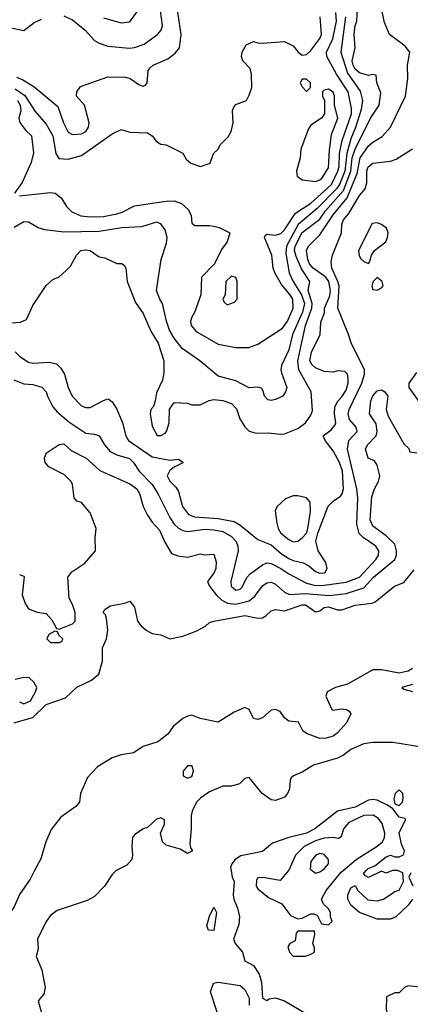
# Model space of a CAD drawing. Header units: inches. Extents: x 1793389 to 1900389, y 320802 to 470796.
# Tile 281 of 656: x 1840491 to 1842260, y 399394 to 403857. Entities that reach past the tile are written whole.
import ezdxf

# ---------------------------------------------------------------- set-up
doc = ezdxf.new("R2010")
doc.units = ezdxf.units.IN
doc.header["$MEASUREMENT"] = 0
doc.layers.add('B8349', color=7, linetype='Continuous')
doc.layers.add('B8440', color=7, linetype='Continuous')

msp = doc.modelspace()

# ---------------------------------------------------------------- linework, layer by layer
at = {"layer": 'B8349', "color": 2}
for points, elevation in [([(1840558.1, 400000), (1840538.3, 399961.7), (1840490, 399892.3), (1840464.8, 399835.2), (1840447.2, 399810), (1840439.5, 399790), (1840424.4, 399710), (1840394.3, 399645.7), (1840368.9, 399611.1), (1840322.4, 399577.6), (1840270, 399549.2), (1840248.9, 399511.1), (1840201.6, 399470), (1840150, 399355.3), (1840126.8, 399270), (1840106.8, 399250), (1840050, 399214), (1840024.4, 399155.6), (1840000, 399139.1)], 210), ([(1840928, 400000), (1840910, 399982), (1840874.8, 399930), (1840830, 399882.7), (1840796.1, 399863.9), (1840660.9, 399819.1), (1840630, 399797.2), (1840611, 399770), (1840570.8, 399690), (1840574, 399646), (1840564.7, 399610), (1840591.3, 399550), (1840605.5, 399470), (1840599.5, 399440.5), (1840574.8, 399410), (1840591.3, 399350)], 214), ([(1841448.4, 400000), (1841453.4, 399970), (1841461.6, 399950), (1841457.6, 399890), (1841460.4, 399870), (1841477.6, 399830), (1841486.7, 399790), (1841483.8, 399756.2), (1841459.1, 399690), (1841467.3, 399670), (1841499.1, 399630), (1841510.8, 399590.8), (1841550, 399570.6), (1841574.9, 399530), (1841586.4, 399493.6), (1841590, 399422), (1841610, 399411.3), (1841620.7, 399419.3), (1841650, 399423.8), (1841690, 399410.4), (1841790, 399350.5)], 218), ([(1841708.3, 400000), (1841670, 399955.3), (1841591.3, 399968.7), (1841570, 399968), (1841563.5, 399956.5), (1841561, 399930), (1841570, 399918), (1841618, 399878), (1841678, 399850), (1841716.9, 399796.9), (1841750, 399782), (1841770, 399784.7), (1841810, 399804.7), (1841823.6, 399803.6), (1841838, 399798), (1841858, 399758), (1841890, 399754), (1841906, 399770), (1841898, 399790), (1841898, 399810), (1841890, 399826), (1841867.3, 399847.3), (1841858, 399870), (1841879.3, 399910), (1841947.2, 399992.8), (1841955.5, 400000)], 222), ([(1841814.7, 400000), (1841830, 399987.7), (1841850, 399994), (1841858.8, 400000)], 226), ([(1842270.4, 399870), (1842250, 399843.7), (1842194.8, 399790), (1842170, 399779.3), (1842110, 399779.3), (1842030, 399809.5), (1841990, 399842.7), (1841977.2, 399870), (1841977.2, 399890), (1841990, 399922), (1842010, 399932), (1842022, 399910), (1842067.5, 399867.5), (1842110, 399862.8), (1842138, 399870), (1842190, 399904.7), (1842210, 399912), (1842228.7, 399950), (1842226, 399990), (1842201.4, 400000)], 218), ([(1842178.6, 400000), (1842150, 399988), (1842130, 399998), (1842070, 399968.7), (1842056.4, 399976.4), (1842050, 399986), (1842049, 399989), (1842059.5, 400000)], 218), ([(1842262, 399990), (1842254, 399970), (1842271.1, 399931.1)], 218), ([(1841388.7, 399350), (1841355.3, 399450), (1841368.7, 399490), (1841390, 399494.8), (1841490, 399479.3), (1841510, 399460.7), (1841530, 399422), (1841530.3, 399389.7)], 214), ([(1842330, 399468), (1842250, 399478), (1842234, 399470), (1842210, 399446), (1842190, 399446), (1842152.7, 399427.3), (1842151.3, 399370), (1842164.7, 399324.7), (1842191.6, 399311.6), (1842270, 399314)], 222)]:
    msp.add_lwpolyline(points, dxfattribs=dict(at, elevation=elevation))
for points, elevation in [([(1841370, 399728.7), (1841346, 399730), (1841338, 399750), (1841350, 399794), (1841370, 399834), (1841382, 399810)], 214), ([(1841826, 399726), (1841750, 399726), (1841743.6, 399716.4), (1841738, 399682), (1841714, 399670), (1841705.4, 399654.6), (1841712, 399630), (1841730, 399612), (1841787.3, 399612.7), (1841810, 399622), (1841826, 399630), (1841826, 399650), (1841818, 399670), (1841828, 399710)], 222)]:
    msp.add_lwpolyline(points, close=True, dxfattribs=dict(at, elevation=elevation))
at = {"layer": 'B8440', "color": 2}
for points, elevation in [([(1840470, 402350.7), (1840490.7, 402330), (1840530, 402303.8), (1840550, 402299.3), (1840625.2, 402305.2), (1840656.7, 402296.7), (1840677.6, 402277.6), (1840693.4, 402250), (1840710.6, 402190), (1840728, 402150), (1840770, 402107.3), (1840790, 402098.8), (1840810, 402098.8), (1840870, 402131.3), (1840890, 402138), (1840895.3, 402135.3), (1840910, 402124.7), (1840930, 402091.3), (1840956.3, 402030), (1840970.7, 401970), (1840982.8, 401950), (1841090, 401875.2), (1841170, 401860.5), (1841210, 401864.7), (1841230, 401852), (1841230, 401849), (1841190, 401829.2), (1841170, 401813.2), (1841158.8, 401790), (1841170, 401764.7), (1841198, 401738), (1841210, 401718), (1841227.7, 401650), (1841254.6, 401614.6), (1841283.1, 401603.1), (1841390, 401595.2), (1841461.8, 401581.8), (1841488, 401568), (1841570, 401501), (1841630, 401477.1), (1841676.1, 401436.1), (1841710, 401415.3), (1841730, 401406), (1841775.3, 401395.3), (1841800.9, 401380.9), (1841830, 401356.3), (1841850, 401348.5), (1841873.2, 401350), (1841883.7, 401370), (1841876.9, 401396.9), (1841842.7, 401450), (1841832.5, 401492.5), (1841841.1, 401530), (1841888.2, 401651.8), (1841910, 401674), (1841943.3, 401696.7), (1841951.5, 401708.5), (1841956.9, 401730), (1841952.1, 401810), (1841939.7, 401850), (1841910, 401902), (1841874, 401950), (1841865.2, 401970), (1841902, 401998), (1841919.2, 402020.8), (1841923, 402030), (1841916.9, 402070), (1841918.4, 402101.6), (1841931.5, 402128.5), (1841950, 402146.8), (1841970, 402178), (1841978, 402210), (1841978, 402230), (1841975.1, 402250), (1841962.7, 402262.7), (1841930, 402266), (1841910, 402259.3), (1841870, 402262.7), (1841830, 402279.3), (1841813.8, 402293.8), (1841805.6, 402310), (1841813, 402350), (1841852, 402430), (1841854.8, 402485.2), (1841871.8, 402528.2), (1841871.8, 402550), (1841895.4, 402604.6), (1841898.4, 402630), (1841890.8, 402670), (1841876.8, 402690), (1841819.7, 402730), (1841803.9, 402750), (1841795.4, 402770), (1841789.7, 402810.3), (1841799.3, 402830), (1841850, 402882), (1841910, 402972), (1841974, 403050), (1842019.6, 403160.4), (1842032.4, 403230), (1842070, 403284.4), (1842090, 403302.4), (1842132.8, 403327.2), (1842169.7, 403370), (1842238.7, 403510), (1842249.3, 403590), (1842247, 403650), (1842257.2, 403710), (1842236.1, 403736.1), (1842165.1, 403790), (1842143.5, 403843.5), (1842120.9, 403950)], 222), ([(1840430, 402480.7), (1840494, 402486), (1840522, 402498), (1840550, 402562), (1840610, 402652), (1840640.2, 402679.8), (1840670, 402692), (1840700.4, 402719.6), (1840720.4, 402739.6), (1840748, 402790), (1840768, 402810), (1840790, 402814), (1840810.5, 402810.5), (1840850, 402782), (1840876.9, 402776.9), (1840930, 402751.3), (1840951.1, 402751.1), (1840963.6, 402743.6), (1840971.1, 402731.1), (1840978, 402670), (1841014.8, 402574.8), (1841050, 402524.7), (1841085.1, 402445.1), (1841117.1, 402390), (1841143, 402310), (1841144, 402256), (1841137.3, 402222.7), (1841110, 402166), (1841104.7, 402130), (1841096, 402104), (1841084.7, 402090), (1841082, 402070), (1841090, 402014), (1841112.7, 401972.7), (1841130, 401972), (1841150, 401982), (1841155.3, 401990), (1841168, 402030), (1841168.4, 402091.6), (1841190, 402122), (1841250, 402118), (1841270, 402111.3), (1841308.4, 402111.6), (1841348.9, 402131.1), (1841370, 402134.8), (1841410, 402130.5), (1841450, 402117.3), (1841473.2, 402093.2), (1841487.3, 402047.3), (1841510, 402012), (1841530, 401992), (1841562, 401982), (1841616, 401984), (1841670, 401977.6), (1841690, 401979.5), (1841750, 402003.8), (1841785.2, 402030), (1841810, 402064.7), (1841816.2, 402083.8), (1841811.6, 402170), (1841755.4, 402270), (1841750.9, 402310), (1841785.3, 402470), (1841813.6, 402550), (1841815.8, 402570), (1841796.9, 402630), (1841805.2, 402670), (1841767.1, 402727.1), (1841743.1, 402783.1), (1841734.8, 402810), (1841738, 402830), (1841770, 402891.7), (1841850, 402953.4), (1841876, 402990), (1841956.7, 403083.3), (1841991.3, 403170), (1841996, 403230), (1842010, 403270.4), (1842079.3, 403410), (1842119.5, 403470), (1842126, 403526), (1842109, 403570), (1842106, 403606), (1842088.4, 403608.4), (1842070, 403603.7), (1842030, 403615.4), (1842010, 403633.3), (1842000.8, 403650), (1841996.4, 403670), (1842009.7, 403730), (1842006.3, 403790), (1842009.7, 403830), (1842018, 403850), (1842021.3, 403910)], 226), ([(1840475.9, 403595.9), (1840504.7, 403584.7), (1840554, 403554), (1840664, 403464), (1840688.7, 403388.7), (1840710, 403347.3), (1840730, 403336.3), (1840770, 403339.1), (1840790, 403350.8), (1840802, 403370), (1840805.1, 403390), (1840783.7, 403470), (1840748, 403510), (1840748.7, 403530), (1840765.6, 403554.4), (1840890, 403598), (1840970, 403596), (1840991.3, 403590), (1841030, 403562.8), (1841050, 403556), (1841060.4, 403559.6), (1841068.7, 403570), (1841072.9, 403627.1), (1841081.5, 403638.5), (1841095.3, 403650), (1841160.9, 403679.1), (1841194.8, 403705.2), (1841214, 403730), (1841222.7, 403790), (1841204.5, 403910)], 242), ([(1840490, 403058.8), (1840630, 403073.4), (1840650.6, 403070.6), (1840678, 403050), (1840702, 403010), (1840726.4, 402986.4), (1840768.1, 402968.1), (1840810, 402963), (1840870, 402964.4), (1840930, 402976.4), (1840955.2, 402984.8), (1841010, 403013.4), (1841154.6, 403034.6), (1841190, 403035.5), (1841223.4, 403023.4), (1841255.2, 402995.2), (1841266.8, 402970), (1841270, 402934), (1841283.6, 402923.6), (1841350, 402924.7), (1841370, 402921), (1841394.4, 402914.4), (1841442, 402890), (1841430.8, 402850), (1841404.7, 402815.3), (1841372.4, 402750), (1841314, 402690), (1841310.4, 402610), (1841282, 402530), (1841270, 402508), (1841264.9, 402490), (1841267.3, 402470), (1841290, 402443), (1841390, 402386.8), (1841470, 402371), (1841528.9, 402371.1), (1841570, 402386), (1841681.1, 402458.9), (1841704.2, 402490), (1841729.6, 402550), (1841727.6, 402590), (1841716.2, 402610), (1841676.2, 402656.2), (1841646.6, 402710), (1841639.5, 402730), (1841633, 402790), (1841599, 402870), (1841602, 402878), (1841610, 402884.7), (1841650, 402880.4), (1841672.9, 402887.1), (1841690, 402903.8), (1841740, 402980), (1841810, 403024.9), (1841902.7, 403110), (1841932.2, 403170), (1841937.3, 403190), (1841939.8, 403250), (1841951.7, 403310), (1841993.5, 403430), (1841993.7, 403453.7), (1841979.1, 403530), (1841926.3, 403610), (1841882.4, 403690), (1841879.7, 403710), (1841908.6, 403770), (1841925.1, 403850), (1841923.1, 403890)], 234), ([(1840690, 403874.9), (1840730, 403856.3), (1840786.8, 403810), (1840830, 403762.8), (1840850, 403750.7), (1840890, 403737.3), (1840988, 403728), (1841010, 403730.4), (1841054.3, 403745.7), (1841115.1, 403790), (1841131.1, 403808.9), (1841138, 403830), (1841123.5, 403930)], 246), ([(1840870, 403865.5), (1840950, 403843), (1840990, 403847.3), (1841024.1, 403895.9)], 250), ([(1840000, 403297.4), (1840050, 403327.2), (1840101.7, 403378.3), (1840145.1, 403434.9), (1840190, 403512.2), (1840232.3, 403570), (1840240.9, 403590), (1840238, 403650), (1840259.5, 403690), (1840290, 403733.4), (1840350, 403785.5), (1840370, 403796.4), (1840450, 403820.5), (1840510, 403807.3), (1840556.6, 403843.4), (1840590, 403859.1)], 246), ([(1841966.8, 403870), (1841946, 403710), (1841975.2, 403615.2), (1842033.5, 403533.5), (1842043.5, 403490), (1842036.8, 403450), (1842012.1, 403367.9), (1841990, 403316.3), (1841972.1, 403250), (1841963.7, 403170), (1841939.8, 403110), (1841926.2, 403090), (1841838.4, 403001.6), (1841752, 402928), (1841699.2, 402830), (1841696.4, 402796.4), (1841711.2, 402710), (1841729.8, 402670), (1841767.2, 402610), (1841780.3, 402570), (1841771.1, 402531.1), (1841726.2, 402430), (1841710, 402361), (1841676, 402290), (1841673.2, 402270), (1841676.5, 402256.5), (1841701.2, 402190), (1841695.3, 402170), (1841682, 402150), (1841650, 402134.8), (1841630, 402130.8), (1841614.4, 402134.4), (1841598.8, 402150), (1841593.7, 402173.7), (1841586, 402186), (1841570, 402190.7), (1841530, 402188), (1841470, 402220.5), (1841390, 402240.7), (1841306.8, 402310), (1841227.2, 402367.2), (1841190, 402414), (1841168.5, 402450), (1841154.9, 402490), (1841137.3, 402570), (1841124.9, 402590), (1841110.7, 402630), (1841130.8, 402770), (1841155.9, 402844.1), (1841159.1, 402870), (1841150, 402904.7), (1841130, 402931), (1841110, 402938.8), (1841042.7, 402917.3), (1840953.8, 402913.8), (1840850, 402896.9), (1840690, 402893.1), (1840603.7, 402903.7), (1840574, 402914), (1840530, 402938.8), (1840510, 402941), (1840465.2, 402914.8)], 230), ([(1840470, 403543.5), (1840513.5, 403513.5), (1840561.3, 403441.3), (1840610, 403383.8), (1840640.9, 403330), (1840654, 403250), (1840667.1, 403227.1), (1840710, 403224.9), (1840770, 403242), (1840910, 403338.8), (1840950, 403358.8), (1840990, 403346.8), (1841070, 403344.7), (1841090.7, 403330.7), (1841110, 403304.7), (1841130, 403292), (1841154, 403290), (1841230, 403251.3), (1841245.4, 403225.4), (1841266.4, 403206.4), (1841310, 403191.3), (1841352.9, 403207.1), (1841368.7, 403250), (1841389.3, 403270.7), (1841399, 403290), (1841434.2, 403325.8), (1841449.2, 403350), (1841458, 403390), (1841454.6, 403445.4), (1841460.2, 403459.8), (1841470, 403472), (1841518, 403490), (1841530, 403514), (1841542, 403550), (1841541.2, 403610), (1841535.1, 403635.1), (1841502, 403670), (1841495.3, 403690), (1841498, 403710), (1841516.4, 403743.6), (1841550, 403758), (1841570, 403751.3), (1841590.9, 403750.9), (1841690, 403757.3), (1841730, 403738), (1841751.3, 403710), (1841770, 403696), (1841790, 403698.8), (1841810, 403717.3), (1841850, 403771), (1841857.6, 403790), (1841852, 403870)], 238), ([(1840481.3, 403490), (1840492.9, 403470), (1840496, 403444), (1840486.8, 403410), (1840490.6, 403390.6), (1840516.8, 403356.8), (1840544.7, 403330), (1840553, 403253), (1840543.1, 403210), (1840501.1, 403118.9), (1840466.8, 403070)], 234), ([(1840464, 402224), (1840510, 402206), (1840550, 402202.8), (1840590.5, 402190.5), (1840611, 402170), (1840616, 402150), (1840641.4, 402101.4), (1840659.8, 402079.8), (1840713.8, 402033.8), (1840790, 401982.8), (1840830, 401978.8), (1840850, 401970.8), (1840874, 401930), (1840900.3, 401900.3), (1840930, 401883.8), (1840987.5, 401867.5), (1841006, 401850), (1841031, 401810), (1841090, 401750.7), (1841116, 401710), (1841170, 401600.5), (1841190, 401570.5), (1841210, 401552.7), (1841230, 401541.3), (1841250, 401536.5), (1841330, 401547), (1841370, 401544.9), (1841410, 401536.4), (1841450, 401514.9), (1841471.4, 401491.4), (1841478.7, 401470), (1841479.5, 401450), (1841446.4, 401310), (1841449, 401289), (1841470, 401270.6), (1841490, 401276.3), (1841496.6, 401283.4), (1841520.7, 401330), (1841534.8, 401345.2), (1841590, 401386), (1841610, 401394.9), (1841630, 401392.2), (1841674, 401370), (1841710, 401345.5), (1841790, 401302.6), (1841830, 401291.6), (1841870, 401293.6), (1841970, 401307.9), (1842029.4, 401330), (1842104.2, 401410), (1842115.6, 401430), (1842116.9, 401450), (1842103.6, 401470), (1842047, 401510), (1842028.6, 401528.6), (1842017.7, 401570), (1842022.3, 401690), (1842017.3, 401730), (1841975.6, 401910), (1841982, 401950), (1842019.3, 401990), (1842015.1, 402010), (1841984.2, 402044.2), (1841978.9, 402070), (1841982.6, 402090), (1842039.7, 402210), (1842051.8, 402250), (1842052, 402270), (1841991.5, 402391.5), (1841980.7, 402430), (1841931.1, 402550), (1841937.3, 402650), (1841932.4, 402670), (1841904.7, 402730), (1841901.2, 402758.8), (1841907, 402790), (1841947.6, 402890), (1841949.6, 402930), (1841957, 402950), (1841981.3, 402978.7), (1842030, 403060.7), (1842055.1, 403090), (1842063.3, 403116.7), (1842063.1, 403170), (1842069.8, 403190.2), (1842090, 403206.4), (1842170, 403216.3), (1842195.9, 403224.1), (1842270, 403271)], 218), ([(1842330, 402084), (1842255.3, 402190), (1842255.3, 402210), (1842290, 402258)], 214), ([(1840490, 401342), (1840510, 401334), (1840510.9, 401330.9), (1840502, 401250), (1840514.8, 401210), (1840530, 401186.8), (1840570, 401171.3), (1840610, 401166), (1840636.8, 401136.8), (1840658, 401098), (1840670, 401094), (1840730, 401118), (1840742, 401130), (1840742, 401170), (1840730, 401206), (1840714.6, 401234.6), (1840708.7, 401330), (1840726.3, 401353.7), (1840786.3, 401393.7), (1840834, 401450), (1840832.3, 401510), (1840837.2, 401550), (1840810, 401622), (1840770, 401668.7), (1840750, 401674), (1840737.2, 401690), (1840729.5, 401750), (1840723.3, 401763.3), (1840693.8, 401793.8), (1840622, 401830), (1840606, 401850), (1840602.7, 401870), (1840610, 401892), (1840670, 401931.3), (1840690, 401934.8), (1840723.8, 401903.8), (1840791, 401870), (1840853.4, 401813.4), (1840990, 401752.4), (1841020.7, 401730), (1841033, 401710), (1841050.4, 401650.4), (1841070, 401611), (1841090, 401579.1), (1841123.7, 401543.7), (1841148, 401488), (1841178, 401438), (1841206.4, 401426.4), (1841250, 401421), (1841310, 401436), (1841328, 401432), (1841370, 401434), (1841379.8, 401399.8), (1841378.8, 401370), (1841370, 401348.7), (1841342, 401310), (1841350.8, 401290), (1841380.5, 401250), (1841406.4, 401226.4), (1841431.7, 401211.7), (1841470, 401207.4), (1841530, 401222.4), (1841555.4, 401244.6), (1841590, 401290.7), (1841610, 401304.9), (1841630, 401307.7), (1841650, 401298), (1841690, 401261.6), (1841712, 401252), (1841784, 401256), (1841892.3, 401247.7), (1841970, 401256), (1842050, 401281.3), (1842093.6, 401330), (1842189.4, 401410), (1842198, 401430), (1842198, 401450), (1842190, 401479), (1842150, 401517.2), (1842090, 401561.2), (1842078, 401590), (1842085.6, 401694.4), (1842097.2, 401730), (1842115.9, 401764.1), (1842122, 401790), (1842110, 401838), (1842097.2, 401857.2), (1842068.7, 401870), (1842057.2, 401910), (1842066.6, 401930), (1842106, 401970), (1842109.6, 401990), (1842105.1, 402025.1), (1842075.3, 402070), (1842081.2, 402130), (1842090, 402151.3), (1842110, 402174.8), (1842130, 402178.8), (1842144.7, 402170), (1842158, 402150), (1842151, 402090), (1842159.8, 402059.8), (1842230, 401934), (1842252.7, 401912.7), (1842258, 401898), (1842290, 401894)], 214), ([(1840464, 400670), (1840550, 400694.6), (1840610, 400753.4), (1840697.6, 400782.4), (1840750, 400832), (1840816.3, 400863.7), (1840849.6, 400890), (1840866.3, 400950), (1840866, 401010), (1840883.7, 401050), (1840889.4, 401090), (1840883.2, 401143.2), (1840878.6, 401158.6), (1840868.7, 401170), (1840876.4, 401183.6), (1840900.4, 401199.6), (1840967.3, 401212.7), (1840990, 401222), (1841010, 401194), (1841024.7, 401130), (1841041, 401110), (1841062.8, 401090), (1841090, 401074.4), (1841130, 401068), (1841170.8, 401050.8), (1841230, 401063.1), (1841292.9, 401087.1), (1841332.4, 401107.6), (1841350, 401124.9), (1841370, 401130.7), (1841510, 401156.5), (1841570, 401144.9), (1841590, 401145.5), (1841605.8, 401154.2), (1841630, 401177.3), (1841650, 401184), (1841690, 401177.3), (1841770, 401204.4), (1841785.2, 401205.2), (1841830, 401173), (1841850, 401178), (1841870, 401192), (1841890, 401194.9), (1841930, 401181.6), (1841950, 401181.3), (1842010, 401203.7), (1842087.2, 401212.8), (1842101.2, 401218.8), (1842188.7, 401290), (1842230, 401306), (1842277.2, 401362.8)], 210), ([(1842270, 400916.2), (1842250, 400903.5), (1842210, 400895.4), (1842130.4, 400909.6), (1842090, 400909.5), (1841974.9, 400845.1), (1841921, 400830), (1841882.8, 400810), (1841877.3, 400790), (1841904.7, 400730), (1841910, 400726.8), (1841946.6, 400733.4), (1841970.5, 400730.5), (1841982.8, 400722.8), (1841991, 400710), (1841970.6, 400670), (1841930, 400624), (1841910, 400609.3), (1841879.1, 400600.9), (1841850, 400599.3), (1841790, 400621.2), (1841772.9, 400632.9), (1841752.9, 400672.9), (1841710, 400678), (1841690, 400693.2), (1841670, 400720.9), (1841650, 400729.6), (1841630, 400727), (1841590, 400692.7), (1841570, 400684.5), (1841549.7, 400689.7), (1841529.7, 400729.7), (1841510, 400738.7), (1841462.2, 400717.8), (1841390, 400673), (1841308.8, 400688.8), (1841270, 400704.2), (1841250, 400700.5), (1841230, 400689.6), (1841186.5, 400653.5), (1841160.9, 400619.1), (1841117, 400583), (1841050, 400562), (1841006, 400534), (1840950, 400525.1), (1840909.1, 400510.9), (1840842.8, 400470), (1840798, 400422), (1840766, 400350), (1840762, 400310), (1840744.7, 400290), (1840677.2, 400242.8), (1840633.5, 400186.5), (1840608.9, 400131.1), (1840586, 400054), (1840558.1, 400000)], 210), ([(1840490, 400764.7), (1840510, 400756), (1840539, 400770), (1840562, 400810), (1840568, 400830), (1840554.6, 400854.6), (1840533.6, 400873.6), (1840510, 400875.3), (1840470, 400866)], 214), ([(1842270, 400844), (1842222, 400830), (1842230, 400822), (1842270, 400811.3)], 214), ([(1842330, 400557.2), (1842180.2, 400580.2), (1842090, 400580.9), (1842050, 400574), (1841990, 400549), (1841957.1, 400522.9), (1841930.5, 400509.5), (1841822, 400478), (1841770, 400446), (1841730.7, 400429.3), (1841719.6, 400420.4), (1841716, 400410), (1841713.4, 400370), (1841704, 400350), (1841690, 400333.2), (1841650, 400317.2), (1841630, 400321.2), (1841589.6, 400349.6), (1841530, 400422), (1841510, 400418), (1841486.4, 400393.6), (1841450, 400382), (1841410, 400382), (1841350, 400357.2), (1841311.3, 400330), (1841292, 400310), (1841271.1, 400268.9), (1841266.8, 400250), (1841267.3, 400190), (1841261, 400121), (1841263.6, 400103.6), (1841274, 400090), (1841250, 400078), (1841217.2, 400097.2), (1841154.6, 400114.6), (1841138, 400130), (1841128.7, 400170), (1841146.6, 400210), (1841146, 400230), (1841130, 400239.6), (1841110, 400233.6), (1841070, 400196), (1841050, 400189), (1841010, 400162), (1841001, 400150), (1840998, 400110), (1841002, 400070), (1840998, 400050), (1840975.3, 400024.7), (1840930, 400002), (1840928, 400000)], 214), ([(1842059.5, 400000), (1842069, 400010), (1842099, 400021), (1842150, 400062.8), (1842170.7, 400070.7), (1842190, 400062), (1842210, 400062), (1842228.4, 400071.6), (1842234, 400090), (1842220.2, 400120.2), (1842209.5, 400170.5), (1842238, 400230), (1842236.4, 400236.4), (1842210, 400242), (1842180.4, 400280.4), (1842156.2, 400296.2), (1842110, 400319.5), (1842090, 400322.9), (1842070, 400319.5), (1842010, 400288.3), (1841930.3, 400269.7), (1841826.8, 400190), (1841790, 400169.7), (1841710.4, 400149.6), (1841635.9, 400124.1), (1841590, 400086.6), (1841492.3, 400067.7), (1841466, 400050), (1841451.3, 400030), (1841446, 400014), (1841448.4, 400000)], 218), ([(1841955.5, 400000), (1842014, 400050), (1842110, 400110.4), (1842133.3, 400130), (1842143, 400150), (1842145.1, 400170), (1842133.2, 400213.2), (1842115.8, 400235.8), (1842091, 400251), (1842050, 400249.7), (1841981.3, 400218.7), (1841957.1, 400190), (1841947.1, 400152.9), (1841934.8, 400145.2), (1841909.6, 400149.6), (1841870, 400147.1), (1841830, 400135.3), (1841779.3, 400110), (1841739.3, 400070), (1841710, 400002), (1841708.3, 400000)], 222), ([(1841858.8, 400000), (1841870, 400007.7), (1841889.2, 400030), (1841889.2, 400050), (1841870, 400073.2), (1841850, 400078), (1841831.3, 400070), (1841810, 400042), (1841806.6, 400006.6), (1841814.7, 400000)], 226), ([(1842201.4, 400000), (1842200.4, 400000.4), (1842179.6, 400000.4), (1842178.6, 400000)], 218)]:
    msp.add_lwpolyline(points, dxfattribs=dict(at, elevation=elevation))
for points, elevation in [([(1841790, 403588), (1841770, 403588), (1841761, 403570), (1841770, 403552), (1841790, 403532), (1841808, 403550), (1841808, 403570)], 238), ([(1841890, 403542), (1841870, 403538), (1841862, 403530), (1841862, 403510), (1841871.3, 403490), (1841871.3, 403430), (1841858, 403410), (1841810, 403379), (1841798.5, 403361.5), (1841764, 403270), (1841760.7, 403230), (1841744.9, 403170), (1841747.5, 403147.5), (1841770, 403131), (1841830, 403123.8), (1841850, 403130.6), (1841860.1, 403139.9), (1841890, 403186), (1841894.2, 403265.8), (1841903.6, 403336.4), (1841932.3, 403410), (1841917.2, 403470), (1841916, 403510), (1841910, 403528)], 238), ([(1842110, 402936), (1842087.5, 402932.5), (1842026, 402810), (1842028, 402788), (1842034.4, 402774.4), (1842050, 402761), (1842070, 402752), (1842077.2, 402762.8), (1842084, 402790), (1842097.2, 402810), (1842149, 402850), (1842157.2, 402870), (1842159.3, 402890), (1842152, 402912), (1842130, 402929.2)], 218), ([(1841450, 402694), (1841424.9, 402670), (1841420.7, 402610), (1841411.3, 402590), (1841416.9, 402576.9), (1841430, 402564.7), (1841463.1, 402576.9), (1841475.3, 402590), (1841476, 402670), (1841470, 402688)], 238), ([(1842110, 402688.7), (1842091.3, 402670), (1842086, 402650), (1842090, 402634), (1842110, 402631), (1842130, 402641), (1842137.2, 402650), (1842132.3, 402670)], 218), ([(1841750, 401699.3), (1841730, 401699.3), (1841695.2, 401684.8), (1841657.3, 401650), (1841647.7, 401630), (1841655.2, 401575.2), (1841662, 401550), (1841674, 401530), (1841710, 401500.5), (1841730, 401490.6), (1841750, 401493.4), (1841770, 401507.7), (1841789.6, 401530), (1841795.4, 401550), (1841807.2, 401627.2), (1841806, 401670), (1841789.5, 401689.5)], 226), ([(1840650, 401086), (1840622, 401070), (1840614, 401050), (1840630, 401034), (1840670, 401034), (1840682, 401038), (1840686, 401050), (1840667.3, 401067.3), (1840662, 401082)], 214), ([(1841270, 400475.3), (1841250, 400475.3), (1841231, 400450), (1841231.3, 400430), (1841250, 400418.8), (1841270, 400426.8), (1841277.2, 400450), (1841274, 400470)], 214), ([(1842210, 400366.6), (1842190.7, 400350), (1842185.2, 400325.2), (1842190, 400302), (1842210, 400294.8), (1842225.2, 400310), (1842227, 400330), (1842226.6, 400350)], 218)]:
    msp.add_lwpolyline(points, close=True, dxfattribs=dict(at, elevation=elevation))

doc.saveas('drawing.dxf')
